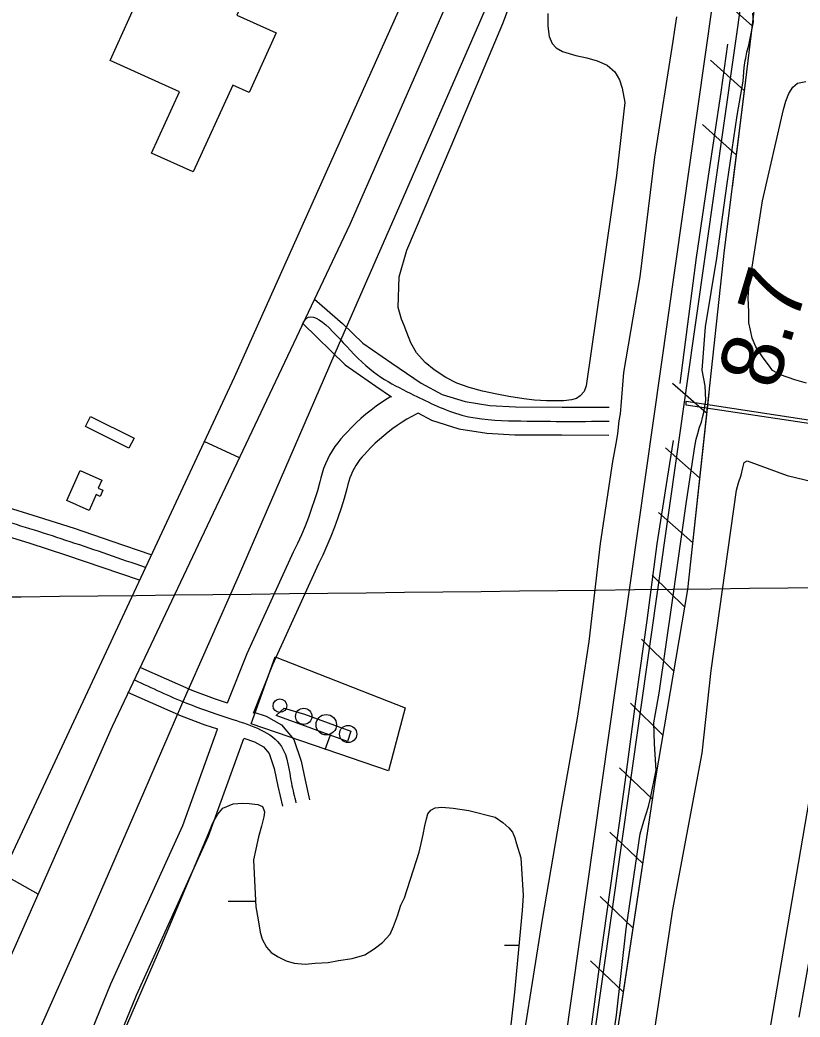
# Model space of a CAD drawing. Extents: x 3683613 to 3738215, y 469626 to 495384.
# Drawn here: x 3700751 to 3701591, y 480796 to 481870 of the extents above; entities that cross this region are included whole.
import ezdxf

# ---------------------------------------------------------------- set-up
doc = ezdxf.new("R2010")
doc.units = 0
for name, color, linetype in [('V-BLDG-OTLN', 7, 'Continuous'), ('V-CHAN-DOCK', 7, 'Continuous'), ('V-DOMW-TANK', 7, 'Continuous'), ('V-FLOD-BASE', 7, 'Continuous'), ('V-GRID-MAJR', 7, 'Continuous'), ('V-LEVE-TOET', 7, 'Continuous'), ('V-RAIL-TRAK', 7, 'Continuous'), ('V-RIVR-RANG', 7, 'Continuous'), ('V-ROAD-CNTR', 7, 'Continuous'), ('V-RRAP-FSHR', 7, 'Continuous'), ('V-SITE-OTLN', 7, 'Continuous'), ('V-SITE-VEGE', 7, 'Continuous'), ('V-SURV-LINE', 7, 'Continuous'), ('V-UTIL-LINE', 7, 'Continuous'), ('V-WETL-SWMP', 7, 'Continuous')]:
    doc.layers.add(name, color=color, linetype=linetype)

msp = doc.modelspace()

# ---------------------------------------------------------------- linework, layer by layer
at = {"layer": 'V-BLDG-OTLN'}
for points in [[(3700964.3, 481969), (3701023.5, 481942.1), (3700996.1, 481881.7), (3700988.9, 481884.9), (3700984.2, 481874.7), (3701026.6, 481855.5), (3700997.5, 481791.3), (3700979.7, 481799.4), (3700937.3, 481705.9), (3700892.4, 481726.2), (3700922.3, 481792.1), (3700847.6, 481826), (3700888.7, 481916.8), (3700944.3, 481891.6), (3700949.1, 481902.3), (3700936.6, 481908)], [(3700868, 481408.2), (3700821.1, 481431.6), (3700826.6, 481442.4), (3700873.5, 481419)], [(3700801.2, 481351.8), (3700815.3, 481384.1), (3700838.8, 481373.8), (3700835, 481365.2), (3700840, 481363), (3700837.1, 481356.4), (3700832.7, 481358.3), (3700825.3, 481341.3)]]:
    msp.add_lwpolyline(points, close=True, dxfattribs=at)
at = {"layer": 'V-CHAN-DOCK'}
msp.add_lwpolyline([(3701468, 481458.9), (3701790, 481409.8), (3701790.8, 481414.7), (3701805.7, 481412.5), (3701803.7, 481399.4), (3701809.4, 481398.5), (3701808.2, 481390.4), (3701787.5, 481393.5), (3701789.5, 481406.6), (3701467.9, 481454.6), (3701468, 481458.9)], dxfattribs=at)
at = {"layer": 'V-DOMW-TANK'}
for centre, radius in [((3701030.5, 481130.9), 7.36), ((3701056.2, 481119.4), 8.76), ((3701080.5, 481110.4), 11), ((3701104, 481100.4), 9.26)]:
    msp.add_circle(centre, radius, dxfattribs=at)
at = {"layer": 'V-FLOD-BASE'}
for points in [[(3701461.6, 481477.9), (3701467.2, 481522.4), (3701479.3, 481613.7), (3701492.2, 481701.3), (3701505.6, 481791.8), (3701512.8, 481843.3)], [(3701364.2, 480771.4), (3701376.3, 480860.7), (3701389.9, 480957.7), (3701402.3, 481048.4), (3701414.5, 481141.1), (3701425.9, 481222.5), (3701436.9, 481305.4), (3701447.8, 481376.1), (3701454.6, 481416.7)]]:
    msp.add_lwpolyline(points, dxfattribs=at)
at = {"layer": 'V-GRID-MAJR'}
msp.add_spline([(3687787.4, 481100.8), (3693072.3, 481160.4), (3698357.2, 481220.7), (3703642.1, 481281.8), (3708927, 481343.7), (3714211.8, 481406.4), (3719496.7, 481469.8)], degree=3, dxfattribs=at)
at = {"layer": 'V-LEVE-TOET'}
for points in [[(3701294, 480778.4), (3701313.2, 480900.7), (3701334.2, 481022.3), (3701350.9, 481117.3), (3701363.6, 481200.1), (3701375.8, 481305.5), (3701389, 481394), (3701392.6, 481413.2), (3701394.5, 481423.9), (3701396, 481437.7), (3701397.3, 481445.3), (3701398, 481454), (3701400.9, 481489.8), (3701418.7, 481592.7), (3701434.5, 481721.7), (3701453.9, 481846.6), (3701456, 481858.7), (3701458.1, 481872.8)], [(3701378.7, 480700.6), (3701393.2, 480797.6), (3701403.5, 480890.5), (3701418.5, 480992.8), (3701422.5, 481006.4), (3701427.4, 481022.2), (3701429.8, 481031.2), (3701435.9, 481061.4), (3701434.1, 481089.8), (3701433.2, 481112.3), (3701435.1, 481122.5), (3701439, 481144.4), (3701453.4, 481244.2), (3701468.4, 481351), (3701477.4, 481409.9), (3701478.7, 481418.1), (3701480.6, 481424), (3701482.5, 481430.8), (3701484.4, 481436.2), (3701485.8, 481441.3), (3701487.1, 481446.6), (3701489.2, 481460.1), (3701488.7, 481475.6), (3701485.4, 481492.4), (3701489, 481538.9), (3701501.2, 481612.8), (3701512.3, 481693.4), (3701523.1, 481766.6), (3701529.4, 481803.6), (3701530.6, 481818.2), (3701531.7, 481825.8), (3701532.2, 481828.4), (3701533.5, 481834.8), (3701535.4, 481842.5), (3701537, 481849.5), (3701538.3, 481856.6), (3701540.4, 481867.6), (3701539.7, 481876.8)]]:
    msp.add_lwpolyline(points, dxfattribs=at)
at = {"layer": 'V-RAIL-TRAK'}
msp.add_lwpolyline([(3700760.7, 480756.6), (3700826.8, 480906.1), (3700884, 481037.4), (3700924.9, 481132.3), (3700985.9, 481269.9), (3701041.7, 481398.7), (3701094.9, 481521.5), (3701158.8, 481667.1), (3701245.7, 481867.3), (3701287.5, 481964), (3701354, 482115.7), (3701412.1, 482249.5), (3701454.6, 482346.7), (3701507.7, 482473.4), (3701538.8, 482556.2), (3701544.1, 482571.2), (3701549, 482586.4), (3701553.8, 482601.6), (3701558.3, 482616.8), (3701562.6, 482632.2), (3701584.2, 482708.2), (3701608.4, 482819.7)], dxfattribs=at)
at = {"layer": 'V-ROAD-CNTR'}
for points in [[(3700432.1, 480162.7), (3700850.3, 481108.8), (3701106.1, 481649.7), (3701351.5, 482208.8), (3701432.6, 482394.8)], [(3700342.5, 480071.2), (3700717.7, 480919.9), (3700981.6, 481484.9), (3701207.7, 481990), (3701351.5, 482330.3)], [(3701067.8, 481568.7), (3701098.1, 481542.5), (3701119.8, 481521.3), (3701151, 481499.9), (3701182.6, 481478.3), (3701205.4, 481466.1), (3701230, 481458.5), (3701256.8, 481454.2), (3701284.3, 481452.7), (3701334.4, 481452.5), (3701385, 481452.3)], [(3701055.4, 481542.4), (3701100.7, 481498), (3701134, 481475.1), (3701150.9, 481463.7)], [(3701150.2, 481464.1), (3701145.9, 481461.5), (3701140, 481457.6), (3701134.3, 481453.5), (3701128.7, 481449.2), (3701123.2, 481444.8), (3701117.8, 481440.1), (3701112.6, 481435.4), (3701107.6, 481430.4), (3701103, 481425.6), (3701099.6, 481422.2), (3701096.1, 481418.3), (3701092.8, 481414.1), (3701089.7, 481409.9), (3701086.8, 481405.4), (3701084.1, 481400.9), (3701081.7, 481396.1), (3701079.6, 481391.3), (3701077.6, 481386.4), (3701076, 481381.4), (3701074.6, 481376.3), (3701073.6, 481371.9), (3701070.9, 481362.5), (3701067.9, 481352.8), (3701064.7, 481343.2), (3701061.2, 481333.7), (3701057.6, 481324.3), (3701053.7, 481314.9), (3701049.5, 481305.7), (3701045, 481296.3), (3700995.1, 481186.7), (3700973.8, 481133.6)], [(3701179.3, 481446.1), (3701178, 481445.4), (3701172.6, 481442.5), (3701167.3, 481439.4), (3701162.1, 481436.2), (3701157, 481432.8), (3701152, 481429.3), (3701147.2, 481425.6), (3701142.4, 481421.7), (3701137.8, 481417.7), (3701133.3, 481413.6), (3701129, 481409.3), (3701124.5, 481404.6), (3701121.5, 481401.6), (3701119, 481398.8), (3701116.6, 481395.9), (3701114.4, 481392.9), (3701112.4, 481389.7), (3701110.5, 481386.5), (3701108.8, 481383.2), (3701107.2, 481379.7), (3701105.9, 481376.2), (3701104.7, 481372.7), (3701103.7, 481369.1), (3701102.7, 481364.6), (3701099.7, 481353.9), (3701096.5, 481343.6), (3701093, 481333.3), (3701089.3, 481323.1), (3701085.4, 481313), (3701081.2, 481303), (3701076.8, 481293.1), (3701072.2, 481283.6), (3701022.7, 481174.9), (3701001.6, 481122.4)], [(3701179, 481446.3), (3701193.8, 481438.3), (3701223.2, 481429.2), (3701253.5, 481424.3), (3701283.4, 481422.7), (3701334.3, 481422.5), (3701384.9, 481422.3)], [(3700987, 481397.8), (3700949.1, 481415.5)], [(3700892.1, 481293.4), (3700850.1, 481307.7), (3700809.5, 481321.6), (3700770.6, 481334.1), (3700731.6, 481346.2), (3700692.1, 481357.6), (3700654.3, 481371.1)], [(3700879.3, 481266), (3700800.1, 481293.1), (3700761.6, 481305.5), (3700723, 481317.5), (3700682.9, 481329.1), (3700643, 481343.3), (3700641.9, 481343.8)], [(3700880.3, 481172.2), (3700935.7, 481147.6), (3700959.9, 481138.6), (3700973.9, 481133.9)], [(3700866.6, 481145.5), (3700924.4, 481119.8), (3700949.8, 481110.4), (3700963.2, 481105.8)], [(3701002.5, 481124.1), (3701015.7, 481119.6), (3701032.3, 481110.1), (3701045.5, 481094.5), (3701053.4, 481071.3), (3701057.7, 481050.5), (3701062.5, 481029.5)], [(3700962.9, 481105.4), (3700925.5, 481001.4), (3700848.3, 480830.8), (3700789.6, 480687.4)], [(3700991.2, 481095.2), (3700953.3, 480990.1), (3700875.9, 480818.9), (3700823.3, 480690.5)], [(3700991.9, 481096), (3701003.3, 481092.1), (3701012.8, 481086.7), (3701018.9, 481079.5), (3701024.4, 481063.4), (3701028.3, 481044.2), (3701033.3, 481022.8)], [(3700770.3, 480927.8), (3700730.9, 480950.2)]]:
    msp.add_lwpolyline(points, dxfattribs=at)
for points in [[(3701053.7, 481538.7), (3701056.9, 481545.6), (3701110.2, 481509.6), (3701174.9, 481465.5), (3701226.6, 481443.9), (3701283.8, 481437.7), (3701385, 481437.3)], [(3700885.7, 481279.7), (3700804.8, 481307.4), (3700727.3, 481331.8), (3700648.6, 481357.2), (3700592.9, 481382.6)], [(3700873.9, 481158.7), (3700930.1, 481133.7), (3700980, 481116), (3701032.2, 481087), (3701043, 481047.4), (3701047.9, 481026.2)]]:
    msp.add_spline(points, degree=3, dxfattribs=at)
at = {"layer": 'V-RRAP-FSHR'}
for p, q in [((3701539.1, 481863.1), (3701502.7, 481895.7)), ((3701530.7, 481793.6), (3701494.3, 481826.1)), ((3701521.9, 481724.1), (3701485.7, 481756.9)), ((3701490, 481446), (3701453.2, 481478.1)), ((3701482.4, 481376.4), (3701445.7, 481408.5)), ((3701474.9, 481306.8), (3701438.1, 481338.9)), ((3701466.2, 481237.3), (3701431.4, 481271.6)), ((3701454.6, 481168.3), (3701419.8, 481202.6)), ((3701443, 481099.3), (3701408.2, 481133.6)), ((3701431.7, 481030.2), (3701396.4, 481063.9)), ((3701421.3, 480961), (3701385.9, 480994.7)), ((3701410.8, 480891.8), (3701375.5, 480925.4)), ((3701400.4, 480822.6), (3701365, 480856.2))]:
    msp.add_line(p, q, dxfattribs=at)
for points in [[(3704536.6, 488645), (3704333.7, 488313.6), (3704136.3, 488003.7), (3703813.6, 487473.7), (3703697, 487229.7), (3703210.1, 486196.5), (3702961.5, 485706.2), (3702721.7, 485188.2), (3702457.6, 484459.9), (3702243.4, 483934.5), (3702035.9, 483379), (3701912.3, 482939), (3701849.1, 482549.3), (3701843.2, 482335.4), (3701837.2, 482130.2), (3701792.5, 481878.7), (3701694.6, 481579.9), (3701501.3, 480451)], [(3701810.1, 483305.3), (3701737.4, 482845), (3701622, 482434.4), (3701596.4, 482302.9), (3701555, 481995.8), (3701532, 481804.5), (3701509, 481621.6), (3701469.4, 481255.9), (3701435.2, 481053.2), (3701296.3, 480133.1)], [(3701585.2, 482219.9), (3701555, 481995.8), (3701532, 481804.5), (3701517.5, 481688.9)], [(3701492.3, 481467.5), (3701469.4, 481255.9), (3701435.2, 481053.2), (3701396.4, 480795.9)]]:
    msp.add_lwpolyline(points, dxfattribs=at)
at = {"layer": 'V-SITE-OTLN'}
msp.add_lwpolyline([(3701025.6, 481183.5), (3701165.4, 481128.6), (3701147.4, 481060.8), (3700999.5, 481111.5)], close=True, dxfattribs=at)
at = {"layer": 'V-SITE-VEGE'}
for points in [[(3701319, 481876.5), (3701319.1, 481862.8), (3701320.4, 481851.7), (3701323.6, 481844.2), (3701328.1, 481839.5), (3701334.9, 481835.4), (3701349.1, 481831.1), (3701361.2, 481828.8), (3701372.1, 481825.6), (3701383, 481821), (3701391.2, 481813.8), (3701396.1, 481804.9), (3701399, 481796), (3701402, 481780.5), (3701393, 481701.9), (3701360.5, 481475.5), (3701358.3, 481469.3), (3701353.9, 481464.5), (3701349.8, 481461.9), (3701344.5, 481460.5), (3701336.4, 481459.3), (3701317.7, 481459.3), (3701304.9, 481460), (3701293.1, 481461.5), (3701277.2, 481464.1), (3701264.3, 481466.4), (3701248.6, 481469.5), (3701234.4, 481473.5), (3701221.2, 481478.4), (3701209.4, 481484.4), (3701196.7, 481492.6), (3701187.1, 481500.6), (3701177.5, 481510.8), (3701171.5, 481521.8), (3701167.2, 481532.9), (3701164.3, 481540.4), (3701161.4, 481547.1), (3701157.9, 481559.9), (3701158.9, 481592.8), (3701167.4, 481621.4), (3701215.1, 481733.4), (3701270.8, 481865.8), (3701293.5, 481926.7)], [(3701597.6, 481478.3), (3701585, 481482), (3701569.6, 481487.1), (3701561.2, 481492), (3701557.8, 481496.5), (3701550.9, 481505.6), (3701543, 481517.5), (3701539.2, 481526.9), (3701537.2, 481535.5), (3701535.7, 481543.3), (3701535.5, 481555.1), (3701535, 481570.1), (3701535.7, 481580.4), (3701550.1, 481674.7), (3701572.9, 481773.2), (3701575.5, 481782.2), (3701578.5, 481790.3), (3701582.9, 481797), (3701588.1, 481801.3), (3701597, 481803.4)], [(3701426.6, 480729.9), (3701453.8, 480911.3), (3701485.3, 481079.7), (3701495.1, 481168.9), (3701522.4, 481362.9), (3701524.5, 481371), (3701527.2, 481379.1), (3701529.1, 481387), (3701530.7, 481392.9), (3701533.7, 481394.6), (3701576.9, 481378.9), (3701605.1, 481372.1), (3701627.5, 481366.5), (3701641.3, 481363.9), (3701684.9, 481356.4), (3701702, 481352.1), (3701709.5, 481349.1), (3701714.9, 481344.8), (3701718, 481338.9), (3701718.2, 481327.8), (3701692.2, 481224.5), (3701639, 481064.7), (3701613.4, 480930.4), (3701589.5, 480795.3)]]:
    msp.add_lwpolyline(points, dxfattribs=at)
at = {"layer": 'V-SURV-LINE'}
for points in [[(3701297.4, 480484.2), (3701560.1, 482333.7)], [(3701589.8, 482329.5), (3701327.1, 480480)]]:
    msp.add_lwpolyline(points, dxfattribs=at)
at = {"layer": 'V-UTIL-LINE'}
for p, q in [((3701035.3, 481128.3), (3701026.5, 481120.4)), ((3701084.8, 481099.2), (3701079.1, 481083.2))]:
    msp.add_line(p, q, dxfattribs=at)
msp.add_lwpolyline([(3701035.3, 481128.3), (3701057.1, 481121.9), (3701082.7, 481112.5), (3701107.1, 481103.6), (3701103.3, 481092.4), (3701026.5, 481120.4)], dxfattribs=at)
at = {"layer": 'V-WETL-SWMP'}
for p, q in [((3700974.7, 480920.2), (3701004.4, 480920.5)), ((3701272.6, 480872.9), (3701288, 480873.1))]:
    msp.add_line(p, q, dxfattribs=at)
msp.add_lwpolyline([(3700851.2, 480753.6), (3700902.2, 480871.2), (3700954.1, 480993.8), (3700958.5, 481004.8), (3700963.6, 481014), (3700969.1, 481020.5), (3700980.2, 481025.1), (3700990.3, 481025.8), (3700997.3, 481025.7), (3701006.8, 481024.4), (3701011.8, 481022.2), (3701013.2, 481018.9), (3701014.1, 481016.4), (3701014.1, 481016.1), (3701013.4, 481011.1), (3701010.7, 481001), (3701007.5, 480989.8), (3701004.6, 480976.4), (3701002.2, 480964.9), (3701003.5, 480935.3), (3701004.8, 480914.4), (3701007, 480900.2), (3701009.4, 480886.8), (3701011.4, 480879.3), (3701016, 480870.7), (3701021.1, 480865.2), (3701028.7, 480860.3), (3701037.4, 480856.2), (3701046.1, 480853.6), (3701057.6, 480852.6), (3701068.4, 480853.6), (3701082.6, 480854.3), (3701093.5, 480856.4), (3701108.3, 480858.5), (3701122.2, 480862.6), (3701132.1, 480868.9), (3701141.2, 480876), (3701149.2, 480884.8), (3701153, 480892.9), (3701157.3, 480904.4), (3701160.8, 480915.9), (3701164.9, 480924), (3701180.4, 480973.3), (3701182.6, 480982.3), (3701184.7, 480992.1), (3701186.5, 481001.6), (3701188.3, 481009.2), (3701189.9, 481014.5), (3701193, 481018.2), (3701197.7, 481020.7), (3701204.9, 481021.7), (3701217.2, 481020.4), (3701234, 481017.9), (3701262.3, 481010.7), (3701270.7, 481005.2), (3701277.2, 480999.4), (3701281.2, 480994.5), (3701283.5, 480988.6), (3701285.5, 480982.2), (3701290.2, 480967), (3701292.7, 480926.3), (3701291.5, 480910.3), (3701283.1, 480822.3), (3701268.2, 480687.9)], dxfattribs=at)

# ---------------------------------------------------------------- texts
at = {"layer": 'V-RIVR-RANG'}
msp.add_text('8.7', height=67, rotation=73.3083, dxfattribs=at).set_placement((3701564.9, 481469.2))

doc.saveas('drawing.dxf')
